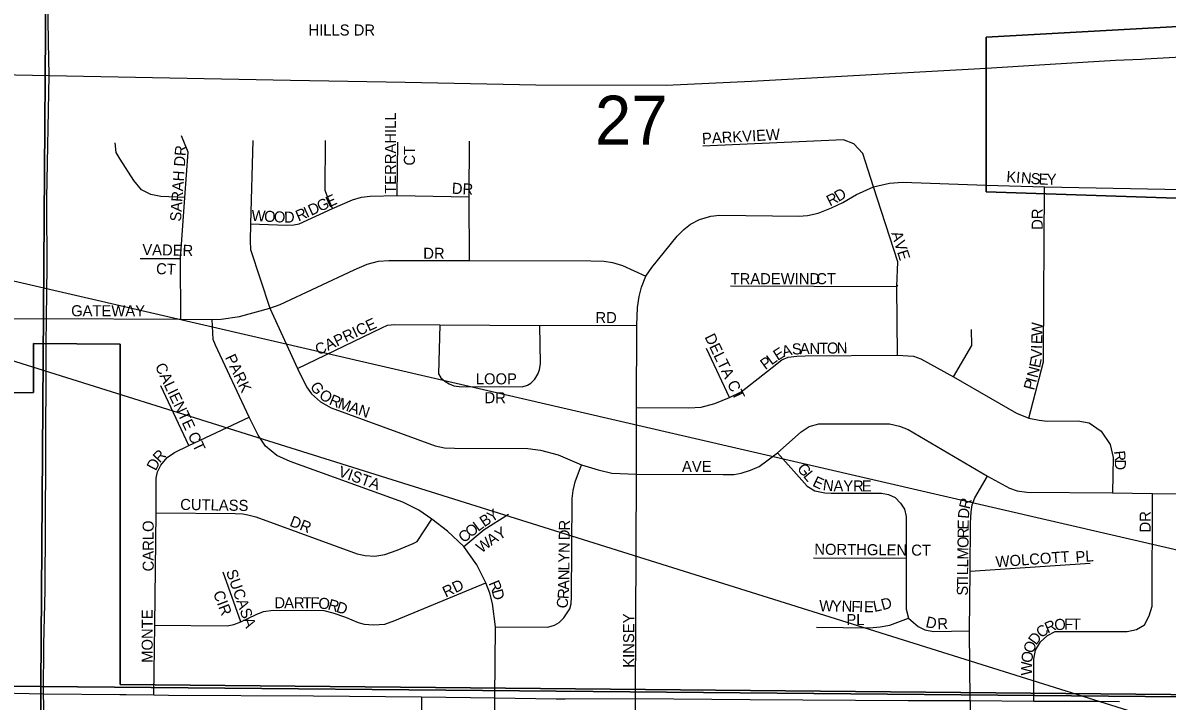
# Model space of a CAD drawing. Extents: x -209 to 4852, y 0 to 905.
# Drawn here: x 346.15 to 365.76, y 258.36 to 269.97 of the extents above; entities that cross this region are included whole.
import ezdxf

# ---------------------------------------------------------------- set-up
doc = ezdxf.new("R2010")
doc.units = 0
for name, color, linetype in [('GM_X_Airport_Location_Class_2', 7, 'Continuous'), ('GM_X_Airport_Location_Class_3', 7, 'Continuous'), ('GM_X_Minor_River', 7, 'Continuous'), ('GM_X_Rail_Line_Text', 7, 'Continuous'), ('GM_X_Township_Road_Text', 7, 'Continuous'), ('GM_X_US_Location', 7, 'Continuous'), ('SH_Text', 7, 'Continuous')]:
    doc.layers.add(name, color=color, linetype=linetype)

msp = doc.modelspace()

# ---------------------------------------------------------------- linework, layer by layer
at = {"layer": 'GM_X_Airport_Location_Class_2'}
for points in [[(346.59, 269.648), (346.573, 270.799), (346.579, 271.044)], [(346.563, 266.858), (346.562, 266.971), (346.599, 269.074), (346.59, 269.648)], [(348.857, 264.898), (348.852, 265.938), (348.928, 266.983), (348.98, 267.762), (348.867, 268.041)], [(348.928, 266.983), (348.515, 266.999), (348.343, 267.035), (348.181, 267.116), (348.051, 267.278), (347.819, 267.643), (347.749, 267.757), (347.729, 267.921)], [(350.091, 267.962), (350.048, 266.535), (350.043, 266.245), (350.053, 266.094), (350.381, 265.091), (350.856, 264.057), (351.009, 263.743), (351.098, 263.62), (351.248, 263.483), (351.434, 263.381), (353.214, 262.73), (353.376, 262.695), (353.544, 262.69), (354.8, 262.683), (355.017, 262.66), (355.323, 262.578), (355.722, 262.408), (356.01, 262.318), (356.241, 262.266), (356.664, 262.249), (358.152, 262.239), (358.331, 262.241), (358.456, 262.263), (358.615, 262.312), (358.766, 262.38), (358.897, 262.475), (359.083, 262.614), (359.485, 262.974), (359.625, 263.062), (359.787, 263.109), (360.998, 263.106), (361.171, 263.067), (361.322, 263.012), (362.681, 262.211), (363.053, 262.007), (363.185, 261.961), (363.35, 261.938), (364.823, 261.926), (365.505, 261.916), (366.672, 261.912)], [(351.457, 266.795), (351.363, 267.013), (351.327, 267.104), (351.333, 267.962)], [(352.563, 267.017), (352.574, 267.931)], [(353.804, 265.906), (353.796, 266.993), (353.805, 267.948)], [(361.139, 264.284), (361.125, 265.462), (361.142, 265.885), (360.723, 267.168), (360.541, 267.737), (360.389, 267.906), (360.211, 267.974), (357.801, 267.864)], [(356.645, 258.403), (356.664, 262.249), (356.665, 263.388), (356.67, 264.797), (356.68, 265.1), (356.708, 265.29), (356.749, 265.448), (356.825, 265.637), (356.929, 265.786), (357.361, 266.324), (357.475, 266.436), (357.592, 266.525), (357.742, 266.606), (357.938, 266.665), (358.085, 266.68), (359.445, 266.665), (359.595, 266.675), (359.775, 266.718), (360.004, 266.805), (360.202, 266.899), (360.433, 267.038), (360.723, 267.168), (360.997, 267.232), (361.221, 267.249), (362.656, 267.196)], [(362.656, 267.196), (363.658, 267.168), (365.717, 267.126), (366.721, 267.108)], [(363.388, 263.206), (363.638, 264.17), (363.638, 264.304), (363.658, 267.168)], [(346.549, 264.465), (346.555, 264.912), (346.569, 265.811), (346.563, 266.858)], [(350.048, 266.535), (350.667, 266.511), (350.795, 266.516), (350.885, 266.535), (351.457, 266.795), (351.797, 266.946), (351.953, 266.989), (352.1, 267.007), (352.563, 267.017), (353.796, 266.993)], [(345.839, 264.909), (346.555, 264.912), (348.857, 264.898), (349.396, 264.894), (349.547, 264.901), (349.861, 264.949), (350.381, 265.091), (350.561, 265.153), (351.825, 265.748), (352.048, 265.844), (352.243, 265.892), (352.42, 265.906), (353.804, 265.906), (355.88, 265.899), (356.108, 265.892), (356.256, 265.869), (356.425, 265.818), (356.825, 265.637)], [(348.162, 265.941), (348.852, 265.938)], [(358.275, 265.47), (361.125, 265.462), (361.142, 265.487)], [(354.239, 258.418), (354.25, 259.63), (354.196, 260.033), (354.154, 260.209), (354.083, 260.383), (353.928, 260.695), (353.708, 261.006), (353.426, 261.272), (353.158, 261.476), (352.936, 261.627), (352.659, 261.766), (350.732, 262.464), (350.502, 262.566), (350.307, 262.726), (350.184, 262.913), (350.029, 263.225), (349.453, 264.455), (349.41, 264.555), (349.396, 264.894)], [(350.856, 264.057), (352.298, 264.75), (352.399, 264.796), (352.524, 264.812), (353.293, 264.804), (355.008, 264.793), (356.67, 264.797)], [(353.293, 264.804), (353.272, 263.963), (353.31, 263.895), (353.38, 263.837), (353.452, 263.793), (353.535, 263.758), (353.626, 263.748), (354.703, 263.743), (354.796, 263.77), (354.856, 263.803), (354.921, 263.874), (354.975, 263.961), (355.002, 264.031), (355.019, 264.14), (355.008, 264.793)], [(362.095, 263.911), (362.408, 264.451), (362.402, 264.726)], [(346.64, 249.433), (346.64, 249.433), (346.717, 249.633), (346.775, 249.833), (346.8, 249.986), (346.811, 250.214), (346.792, 250.468), (346.686, 250.915), (346.542, 251.482), (346.525, 251.783), (346.497, 252.279), (346.499, 252.707), (346.53, 256.126), (346.536, 257.256), (346.502, 258.485), (346.508, 259.331), (346.533, 260.258), (346.541, 262.536), (346.547, 264.267), (346.549, 264.465)], [(358.256, 263.559), (357.866, 264.398)], [(356.665, 263.388), (357.56, 263.382), (357.77, 263.395), (358.007, 263.454), (358.256, 263.559), (358.457, 263.654), (358.989, 264.072), (359.157, 264.205), (359.265, 264.249), (359.41, 264.269), (359.556, 264.272), (361.139, 264.284), (361.41, 264.267), (361.537, 264.224), (362.095, 263.911), (363.175, 263.292), (363.388, 263.206), (363.564, 263.169), (363.703, 263.156), (364.229, 263.158), (364.423, 263.124), (364.627, 262.98), (364.779, 262.752), (364.83, 262.531), (364.823, 261.926)], [(348.994, 262.736), (348.512, 263.761)], [(348.394, 258.465), (348.413, 259.663), (348.435, 261.583), (348.435, 262.179), (348.457, 262.285), (348.515, 262.399), (348.623, 262.532), (348.746, 262.616), (348.994, 262.736), (350.029, 263.225)], [(359.083, 262.614), (359.588, 262.043), (359.722, 261.961), (359.891, 261.927), (359.998, 261.92), (360.86, 261.92), (360.981, 261.9), (361.095, 261.846), (361.189, 261.752), (361.257, 261.644), (361.287, 261.52), (361.285, 260.805), (361.284, 260.11), (361.287, 259.933), (361.324, 259.78), (361.408, 259.706), (361.489, 259.637), (361.607, 259.578), (361.755, 259.552), (362.369, 259.562)], [(354.25, 259.63), (355.144, 259.626), (355.258, 259.659), (355.338, 259.708), (355.422, 259.785), (355.523, 259.94), (355.547, 260.023), (355.551, 260.144), (355.56, 261.827), (355.58, 261.966), (355.615, 262.113), (355.722, 262.408)], [(362.38, 258.372), (362.369, 259.562), (362.379, 260.585), (362.389, 261.407), (362.397, 261.602), (362.414, 261.722), (362.459, 261.84), (362.681, 262.211)], [(363.473, 258.361), (363.471, 259.08), (363.504, 259.231), (363.588, 259.374), (363.705, 259.483), (363.84, 259.55), (365.073, 259.55), (365.232, 259.584), (365.366, 259.667), (365.45, 259.818), (365.501, 259.986), (365.505, 261.916)], [(348.435, 261.583), (349.789, 261.571), (349.917, 261.565), (350.006, 261.548), (350.139, 261.515), (351.878, 260.882), (352.017, 260.854), (352.183, 260.843), (352.35, 260.871), (352.566, 260.943), (352.839, 261.06), (352.905, 261.093), (353.158, 261.476)], [(353.708, 261.006), (354.055, 261.297), (354.471, 261.561)], [(359.696, 260.815), (361.285, 260.805)], [(349.885, 259.72), (349.581, 260.568)], [(362.379, 260.585), (364.439, 260.72)], [(348.413, 259.663), (349.652, 259.646), (349.765, 259.673), (349.885, 259.72), (350.145, 259.84), (350.272, 259.893), (350.438, 259.919), (351.308, 259.909), (351.464, 259.873), (351.677, 259.8), (351.897, 259.706), (351.997, 259.68), (352.156, 259.666), (352.35, 259.68), (352.523, 259.74), (354.083, 260.383)], [(359.751, 259.626), (360.663, 259.615), (360.838, 259.629), (361.006, 259.659), (361.324, 259.78)], [(337.586, 258.681), (339.779, 258.645), (342.543, 258.575), (346.502, 258.485)], [(346.502, 258.485), (346.502, 258.485), (347.814, 258.472), (347.92, 258.471)], [(347.92, 258.471), (348.394, 258.465), (348.648, 258.463), (351.128, 258.451), (352.983, 258.434), (354.239, 258.418), (355.287, 258.401), (355.442, 258.401)], [(352.983, 258.434), (352.975, 257.727), (353.017, 257.2), (353.12, 256.827), (353.327, 256.358), (353.565, 256.049), (353.836, 255.765), (354.062, 255.582), (354.902, 255.083), (355.201, 254.982)], [(359.059, 251.679), (359.064, 253.235), (359.036, 253.487), (358.971, 253.716), (358.755, 254.08), (358.452, 254.373), (356.22, 255.753), (355.766, 256.006), (355.043, 256.467), (354.786, 256.636), (354.575, 256.854), (354.403, 257.113), (354.288, 257.373), (354.235, 257.622), (354.239, 258.418)], [(355.442, 258.401), (356.645, 258.403)], [(356.22, 255.753), (356.46, 256.167), (356.554, 256.416), (356.614, 256.721), (356.633, 257.215), (356.645, 258.403)], [(356.645, 258.403), (358.611, 258.388), (361.321, 258.372), (362.38, 258.372), (363.473, 258.361), (364.56, 258.359), (364.942, 258.353)], [(362.38, 258.372), (362.382, 257.178), (362.375, 255.884), (362.36, 255.573), (362.326, 255.266), (362.177, 254.818)]]:
    msp.add_lwpolyline(points, dxfattribs=at)
at = {"layer": 'GM_X_Minor_River'}
for points in [[(326.25, 278.99), (346.598, 278.641), (346.459, 258.607), (326.2, 258.803)], [(346.598, 278.641), (366.685, 278.54), (366.643, 258.429), (346.459, 258.607)], [(326.2, 258.803), (346.459, 258.607), (346.478, 238.465), (345.281, 238.443), (326.237, 238.463)], [(366.643, 258.429), (366.505, 238.365), (365.444, 238.341), (346.478, 238.465), (346.459, 258.607)]]:
    msp.add_lwpolyline(points, close=True, dxfattribs=at)
at = {"layer": 'GM_X_Rail_Line_Text'}
for points in [[(365.317, 269.355), (365.382, 269.358), (366.724, 269.433), (366.923, 269.45)], [(336.301, 269.273), (338.957, 269.228), (341.709, 269.171), (346.599, 269.074)], [(360.692, 269.093), (362.656, 269.199), (363.754, 269.266), (364.872, 269.338), (365.317, 269.355)], [(346.599, 269.074), (350.734, 268.994), (352.703, 268.962), (354.937, 268.915), (357.172, 268.911), (358.634, 268.976), (360.586, 269.087), (360.692, 269.093)]]:
    msp.add_lwpolyline(points, dxfattribs=at)
at = {"layer": 'GM_X_US_Location'}
for points in [[(341.454, 263.636), (346.334, 263.644), (346.334, 264.483), (347.817, 264.475), (347.818, 258.645), (366.417, 258.468), (366.426, 266.956), (362.656, 267.082), (362.656, 269.732), (366.766, 269.959), (366.766, 267.107), (372.327, 267.107), (372.327, 265.791), (375.367, 265.792), (375.367, 270.094)], [(375.367, 270.094), (375.367, 265.792), (372.327, 265.791), (372.327, 267.107), (366.766, 267.107), (366.766, 269.959), (362.656, 269.732), (362.656, 267.082), (366.426, 266.956), (366.417, 258.468), (347.818, 258.645), (347.817, 264.475), (346.334, 264.483), (346.334, 263.644), (341.454, 263.636)], [(375.367, 270.094), (375.367, 265.792), (372.327, 265.791), (372.327, 267.107), (366.766, 267.107), (366.766, 269.959), (362.656, 269.732), (362.656, 267.082), (366.426, 266.956), (366.417, 258.468), (347.818, 258.645), (347.817, 264.475), (346.334, 264.483), (346.334, 263.644), (341.454, 263.636)]]:
    msp.add_lwpolyline(points, dxfattribs=at)
at = {"layer": 'SH_Text'}
msp.add_lwpolyline([(329.283, 269.416), (400.488, 252.966), (430.167, 252.966), (430.167, 247.327), (400.495, 247.1)], close=True, dxfattribs=at)

# ---------------------------------------------------------------- texts
at = {"layer": 'GM_X_Airport_Location_Class_3'}
for s, height, rotation, p in [('HILLS DR', 0.1894, 0, (351.044, 269.758)), ('TERRAHILL', 0.1894, 90, (352.542, 267.048)), ('PARKVIEW', 0.1894, 3.1347, (357.792, 267.9)), ('SARAH DR', 0.1894, 85.9137, (348.858, 266.567)), ('CT', 0.1894, 90, (352.868, 267.531)), ('K', 0.189, 355.7555, (362.997, 267.25)), ('DR', 0.1894, 356.8215, (353.496, 267.05)), ('I', 0.189, 355.7119, (363.163, 267.238)), ('N', 0.189, 355.759, (363.246, 267.232)), ('S', 0.189, 355.7333, (363.412, 267.219)), ('E', 0.189, 356.949, (363.55, 267.209)), ('Y', 0.189, 359.5311, (363.692, 267.202)), ('E', 0.189, 25.7301, (351.396, 266.808)), ('R', 0.189, 26.7823, (359.978, 266.83)), ('D', 0.189, 31.0205, (360.125, 266.905)), ('D', 0.189, 24.5811, (351.09, 266.668)), ('G', 0.189, 24.6465, (351.241, 266.737)), ('W', 0.189, 356.8715, (350.063, 266.584)), ('O', 0.189, 356.8965, (350.279, 266.572)), ('O', 0.189, 356.8735, (350.446, 266.563)), ('D', 0.189, 0.5562, (350.625, 266.553)), ('R', 0.189, 23.2753, (350.872, 266.572)), ('I', 0.189, 24.5294, (351.014, 266.633)), ('DR', 0.1894, 90, (363.625, 266.431)), ('AVE', 0.1894, 287.2467, (361.028, 266.375)), ('VADER', 0.1894, 358.8072, (348.195, 266)), ('DR', 0.1894, 0, (353.011, 265.934)), ('CT', 0.1894, 356.8222, (348.428, 265.675)), ('TRADEWIND', 0.1894, 0, (358.277, 265.5)), ('CT', 0.1894, 0, (359.744, 265.5)), ('GATEWAY', 0.1894, 0, (346.977, 264.95)), ('CAPRICE', 0.1894, 25.2539, (351.212, 264.28)), ('RD', 0.1894, 0, (355.961, 264.834)), ('W', 0.189, 88.6213, (363.619, 264.606)), ('DELTA CT', 0.1894, 295.7964, (357.826, 264.597)), ('S', 0.189, 3.7723, (359.333, 264.292)), ('A', 0.189, 1.3332, (359.464, 264.301)), ('N', 0.189, 1.0273, (359.63, 264.304)), ('T', 0.189, 1.0108, (359.797, 264.307)), ('O', 0.189, 1.0296, (359.93, 264.31)), ('N', 0.189, 1.0273, (360.097, 264.313)), ('E', 0.189, 88.6327, (363.616, 264.472)), ('PARK', 0.1894, 295.1993, (349.61, 264.247)), ('E', 0.189, 32.796, (359.084, 264.183)), ('A', 0.189, 15.3989, (359.182, 264.249)), ('V', 0.189, 87.6928, (363.607, 264.219)), ('I', 0.189, 88.6105, (363.613, 264.389)), ('CALIENTE CT', 0.18939, 295.4084, (348.409, 264.097)), ('P', 0.189, 36.5093, (358.872, 264.026)), ('L', 0.189, 36.5142, (358.979, 264.106)), ('E', 0.189, 78.7213, (363.577, 264.057)), ('LOOP', 0.1894, 0, (353.911, 263.784)), ('N', 0.189, 75.2074, (363.532, 263.884)), ('G', 0.189, 306.0306, (351.061, 263.745)), ('P', 0.189, 75.2217, (363.476, 263.674)), ('I', 0.189, 75.1897, (363.51, 263.803)), ('O', 0.189, 325.4569, (351.209, 263.561)), ('R', 0.189, 337.3176, (351.384, 263.446)), ('M', 0.189, 340.7835, (351.534, 263.384)), ('DR', 0.1894, 0, (354.061, 263.461)), ('A', 0.189, 341.13, (351.724, 263.317)), ('N', 0.189, 341.13, (351.882, 263.264)), ('R', 0.189, 46.924, (348.496, 262.428)), ('R', 0.189, 275.9111, (364.845, 262.64)), ('D', 0.189, 62.1448, (348.426, 262.292)), ('VISTA', 0.1894, 340.494, (351.539, 262.215)), ('AVE', 0.1894, 0, (357.444, 262.284)), ('G', 0.189, 309.7216, (359.405, 262.337)), ('D', 0.189, 270.8088, (364.86, 262.496)), ('L', 0.189, 309.7181, (359.512, 262.209)), ('E', 0.189, 334.2733, (359.666, 262.052)), ('N', 0.189, 352.8025, (359.85, 261.975)), ('A', 0.189, 359.227, (360.039, 261.953)), ('Y', 0.189, 359.9929, (360.208, 261.95)), ('R', 0.189, 359.9941, (360.375, 261.95)), ('E', 0.189, 359.9956, (360.525, 261.95)), ('CUTLASS', 0.1894, 359.0729, (348.845, 261.634)), ('R', 0.189, 76.3937, (362.371, 261.637)), ('B', 0.189, 33.2254, (354.055, 261.334)), ('Y', 0.189, 32.2834, (354.18, 261.416)), ('D', 0.189, 85.0766, (362.358, 261.478)), ('DR', 0.1894, 90, (365.475, 261.248)), ('CARLO', 0.1894, 90, (348.392, 260.581)), ('DR', 0.1894, 338.7513, (350.707, 261.365)), ('O', 0.189, 38.5778, (353.822, 261.153)), ('L', 0.189, 36.8972, (353.951, 261.256)), ('Y', 0.189, 31.3798, (354.311, 261.109)), ('R', 0.189, 89.2714, (355.522, 261.279)), ('E', 0.189, 89.2896, (362.356, 261.298)), ('C', 0.189, 38.5801, (353.705, 261.059)), ('W', 0.189, 37.381, (354.006, 260.886)), ('A', 0.189, 34.3205, (354.176, 261.016)), ('D', 0.189, 89.2835, (355.52, 261.113)), ('O', 0.189, 89.272, (362.352, 260.982)), ('R', 0.189, 89.2813, (362.354, 261.148)), ('N', 0.189, 89.2835, (355.518, 260.896)), ('NORTHGLEN CT', 0.18939, 359.4598, (359.711, 260.867)), ('M', 0.189, 89.277, (362.349, 260.782)), ('Y', 0.189, 89.2786, (355.515, 260.73)), ('L', 0.189, 89.2795, (362.348, 260.649)), ('WOLCOTT', 0.1894, 4.2062, (362.825, 260.65)), ('PL', 0.1894, 3.8121, (364.192, 260.734)), ('SUCASA', 0.1894, 289.4369, (349.628, 260.577)), ('N', 0.189, 89.272, (355.512, 260.43)), ('L', 0.189, 89.3044, (355.514, 260.596)), ('L', 0.189, 89.2795, (362.346, 260.515)), ('RD', 0.1894, 25.2017, (353.395, 260.13)), ('R', 0.189, 292.4462, (354.126, 260.38)), ('A', 0.189, 89.2045, (355.509, 260.263)), ('T', 0.189, 89.2896, (362.343, 260.298)), ('I', 0.189, 89.2571, (362.345, 260.432)), ('CIR', 0.1894, 290.8532, (349.406, 260.211)), ('D', 0.189, 285.213, (354.181, 260.248)), ('R', 0.189, 86.2484, (355.499, 260.102)), ('S', 0.189, 89.2896, (362.342, 260.165)), ('D', 0.189, 359.8907, (350.46, 259.95)), ('A', 0.189, 359.8907, (350.627, 259.95)), ('R', 0.189, 359.8991, (350.794, 259.95)), ('T', 0.189, 359.8907, (350.944, 259.95)), ('F', 0.189, 359.8907, (351.077, 259.949)), ('O', 0.189, 353.7805, (351.205, 259.949)), ('R', 0.189, 343.4543, (351.362, 259.933)), ('D', 0.189, 343.127, (351.506, 259.89)), ('C', 0.189, 81.5917, (355.475, 259.937)), ('W', 0.189, 358.7221, (359.794, 259.9)), ('Y', 0.189, 358.7282, (360.011, 259.895)), ('N', 0.189, 358.7105, (360.177, 259.892)), ('F', 0.189, 358.7337, (360.344, 259.888)), ('I', 0.189, 358.6881, (360.477, 259.885)), ('E', 0.189, 358.7337, (360.561, 259.883)), ('L', 0.189, 11.8649, (360.74, 259.885)), ('D', 0.189, 15.3317, (360.883, 259.915)), ('MONTE', 0.1894, 90, (348.375, 259.015)), ('KINSEY', 0.1894, 90, (356.625, 258.931)), ('PL', 0.1894, 0, (360.261, 259.661)), ('D', 0.189, 347.1938, (361.607, 259.631)), ('R', 0.189, 2.3231, (361.823, 259.589)), ('C', 0.189, 38.0454, (363.601, 259.431)), ('R', 0.189, 23.3262, (363.708, 259.517)), ('O', 0.189, 3.8722, (363.829, 259.572)), ('F', 0.189, 0.0546, (363.992, 259.584)), ('T', 0.189, 0, (364.125, 259.584)), ('D', 0.189, 53.8296, (363.512, 259.307)), ('O', 0.189, 83.9349, (363.444, 259.009)), ('O', 0.189, 68.986, (363.458, 259.163)), ('W', 0.189, 89.3443, (363.442, 258.798))]:
    msp.add_text(s, height=height, rotation=rotation, dxfattribs=at).set_placement(p)
at = {"layer": 'GM_X_Township_Road_Text'}
msp.add_text('27', height=0.8371, rotation=0, dxfattribs=at).set_placement((355.952, 267.891))

doc.saveas('drawing.dxf')
